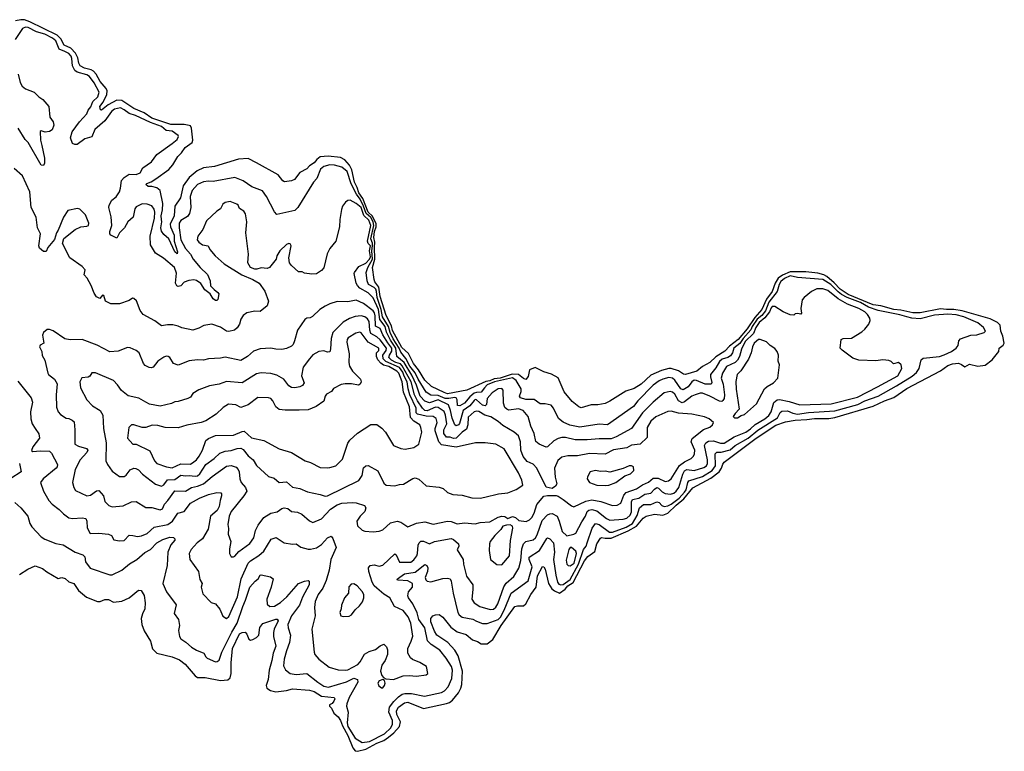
# Model space of a CAD drawing. Extents: x 1268547 to 1425625, y 515768 to 616754.
# Tile 505 of 507: x 1417436 to 1425625, y 588528 to 594618. Entities that reach past the tile are written whole.
import ezdxf

# ---------------------------------------------------------------- set-up
doc = ezdxf.new("R2010")
doc.units = 0

msp = doc.modelspace()

# ---------------------------------------------------------------- linework, layer by layer
at = {"layer": '0CON10XD'}
for points in [[(1420925, 589665.9), (1420955, 589646.2), (1421021.2, 589561.2), (1421073.8, 589523.8), (1421149.6, 589499.6), (1421200.4, 589455), (1421242.2, 589442.2), (1421273.6, 589423.6), (1421325, 589423.3), (1421370, 589460), (1421439.2, 589575), (1421555, 589733.8), (1421575, 589739.6), (1421625, 589738.4), (1421644.7, 589755), (1421685.5, 589835), (1421730.1, 589895), (1421742.1, 589987.9), (1421785, 590067.1), (1421795, 590062.9), (1421805, 590044.3), (1421835.1, 589925), (1421861.2, 589881.2), (1421883.2, 589863.2), (1421925, 589846), (1421972.7, 589877.3), (1421995, 589905), (1422037.7, 589932.3), (1422134.2, 590115), (1422159.6, 590150.4), (1422218.5, 590191.5), (1422235.2, 590255), (1422265, 590303.3), (1422275, 590308.1), (1422305, 590301.9), (1422355, 590303), (1422495, 590364.4), (1422566.5, 590403.5), (1422620.6, 590469.4), (1422645, 590484.8), (1422715, 590502.3), (1422785, 590495.1), (1422825, 590511.1), (1422895, 590577.8), (1422960.6, 590629.4), (1423035, 590721.8), (1423185, 590801.5), (1423252, 590855), (1423273.2, 590885), (1423282.4, 590917.6), (1423295, 590933.8), (1423561.5, 591135), (1423725, 591243), (1423805, 591269.8), (1423886, 591284), (1423981, 591289), (1424045, 591299.5), (1424165, 591299.8), (1424215, 591307), (1424535, 591400.4), (1424628.2, 591445), (1424706, 591474), (1424815, 591547.4), (1425095, 591694.5), (1425155, 591739.5), (1425195, 591752.3), (1425245, 591757.9), (1425268.8, 591748.8), (1425295, 591727.5), (1425335, 591750), (1425405, 591733.8), (1425465, 591743.3), (1425525, 591786.2), (1425578, 591855), (1425580.8, 591885), (1425615, 591909.1), (1425624.6, 591925), (1425612.2, 591985), (1425596.9, 592025), (1425590.5, 592075), (1425567.5, 592097.5), (1425507.1, 592127.1), (1425273.5, 592193.5), (1425205, 592206.2), (1425145, 592204.9), (1425095, 592211.6), (1424925, 592178), (1424865, 592178.1), (1424765, 592201), (1424705, 592206.2), (1424596.5, 592236.5), (1424535, 592245.1), (1424325, 592331), (1424258.4, 592375), (1424208.5, 592428.5), (1424149.3, 592479.3), (1424125, 592493.9), (1424075, 592509.5), (1423975, 592519.7), (1423845, 592520.3), (1423779.5, 592490.5), (1423744.2, 592465.8), (1423717.9, 592425), (1423694.9, 592355), (1423648.2, 592291.8), (1423609, 592205), (1423550.5, 592139.5), (1423485, 592044.6), (1423411.2, 591955), (1423338.4, 591901.6), (1423300.5, 591859.5), (1423225, 591813), (1423175, 591764.3), (1423115, 591731.2), (1423068.5, 591691.5), (1422973.6, 591663.6), (1422957.2, 591667.2), (1422915, 591694.9), (1422855, 591713.5), (1422835, 591714.2), (1422772.2, 591697.8), (1422685, 591659), (1422605.3, 591584.7), (1422545, 591549.2), (1422475.8, 591525), (1422345, 591441.9), (1422305, 591424.4), (1422245, 591411.4), (1422188.3, 591411.7), (1422105, 591386.2), (1422085, 591394.4), (1422029.3, 591439.3), (1421965, 591520), (1421915, 591635.8), (1421858.7, 591668.7), (1421795, 591685.8), (1421722.6, 591722.6), (1421676.5, 591705), (1421665, 591649.2), (1421645, 591624.5), (1421625, 591630.7), (1421583.7, 591663.7), (1421531.8, 591668.2), (1421433, 591635), (1421381.4, 591628.6), (1421345, 591611.1), (1421313.5, 591606.5), (1421155.8, 591535), (1420995, 591505.2), (1420965, 591514.1), (1420861.5, 591565), (1420805, 591616.7), (1420752.8, 591702.8), (1420711.6, 591755), (1420669.4, 591839.4), (1420615, 591890.7), (1420535, 592031.3), (1420528.6, 592068.6), (1420484.6, 592155), (1420434.5, 592315), (1420421.7, 592391.7), (1420390.5, 592435), (1420383.1, 592455), (1420369.7, 592555), (1420388.9, 592625), (1420386.7, 592723.3), (1420388.3, 592765), (1420381.4, 592805), (1420386.2, 592855), (1420401.7, 592895), (1420400.2, 592920.2), (1420371.3, 592981.3), (1420335, 593016.6), (1420288.4, 593128.4), (1420255, 593176.2), (1420241.9, 593221.9), (1420220.2, 593265), (1420198.5, 593368.5), (1420177.6, 593407.6), (1420140.7, 593450.7), (1420105, 593471.4), (1420001.5, 593481.5), (1419935, 593476.7), (1419907.1, 593455), (1419885, 593426), (1419847.4, 593402.6), (1419823.9, 593376.1), (1419765.5, 593345), (1419722.2, 593287.8), (1419695, 593277.1), (1419639.2, 593269.2), (1419625, 593275.8), (1419586.6, 593326.6), (1419405, 593426.5), (1419335, 593463.5), (1419255, 593458.2), (1419055, 593394.7), (1418964.2, 593385.9), (1418911.1, 593358.9), (1418844.7, 593305), (1418795.6, 593235), (1418772.8, 593135), (1418726.8, 593065), (1418721.7, 592985), (1418688.3, 592915), (1418688.8, 592895), (1418719.3, 592825), (1418719.5, 592775), (1418748.8, 592685), (1418745, 592668.8), (1418725, 592686), (1418676.7, 592795), (1418635, 592830.3), (1418615, 592858.5), (1418609, 592885), (1418619.3, 592935), (1418616.2, 592955), (1418611.1, 592985), (1418623.6, 593036.4), (1418626.8, 593086.8), (1418604.4, 593195), (1418575, 593219.7), (1418535, 593230.3), (1418505, 593228.9), (1418484.2, 593245), (1418492.5, 593255), (1418530.6, 593269.4), (1418567.5, 593292.5), (1418675, 593370), (1418710.3, 593409.7), (1418750.1, 593479.9), (1418780.2, 593509.8), (1418812.2, 593555), (1418870.8, 593595), (1418875.3, 593615), (1418865.7, 593715.7), (1418855, 593734.5), (1418845, 593738.4), (1418805, 593744.7), (1418692.5, 593745), (1418535, 593799), (1418471.9, 593841.9), (1418385, 593880), (1418335, 593911.8), (1418285, 593944.6), (1418242.9, 593947.1), (1418171.6, 593908.4), (1418115, 593866), (1418106.7, 593866.7), (1418102.9, 593895), (1418129.9, 593930.1), (1418159.6, 593995), (1418162.6, 594025), (1418154.8, 594045), (1418105, 594104.7), (1418071.9, 594165), (1418050.2, 594190.2), (1418031.4, 594201.4), (1417975.5, 594215), (1417938.6, 594235), (1417926.5, 594255), (1417919.2, 594299.2), (1417899.8, 594339.8), (1417859.8, 594379.8), (1417805, 594406.6), (1417778.3, 594458.3), (1417747.8, 594487.8), (1417519.3, 594599.3), (1417475, 594615.5), (1417445, 594618.1), (1417401.9, 594608.1)], [(1420665, 589823.8), (1420670, 589855), (1420702.5, 589895), (1420703.9, 589925), (1420665, 589947.1), (1420582.6, 589952.6), (1420576, 589955), (1420578.1, 589965), (1420637.1, 590005), (1420725, 590020.4), (1420805, 590082.3), (1420821.5, 590075), (1420830.6, 590055), (1420828, 590025), (1420807.6, 589975), (1420813.6, 589955), (1420825, 589944.7), (1420855, 589940), (1420955, 589967.7), (1420995, 589970.4), (1421015.6, 589965), (1421025, 589943.3), (1421040.7, 589845), (1421080.6, 589685), (1421091.4, 589665), (1421115, 589645.6), (1421205, 589629.7), (1421235, 589610.4), (1421285, 589593.6), (1421325, 589592.3), (1421415, 589625.7), (1421433.9, 589645), (1421466.2, 589703.8), (1421522.5, 589845), (1421665, 589948), (1421697.7, 590065), (1421672.9, 590125), (1421673.8, 590145), (1421759.5, 590200.5), (1421819.7, 590300.3), (1421825, 590304.2), (1421845, 590297.8), (1421875.9, 590265), (1421884.3, 590185), (1421875.2, 590125), (1421894, 589995), (1421909.1, 589935), (1421920.5, 589920.5), (1421935, 589914.7), (1421955, 589917.1), (1422015, 589958.6), (1422084.2, 590085), (1422125, 590207.5), (1422146.2, 590235), (1422154.8, 590265), (1422197.5, 590385), (1422225, 590423.8), (1422255, 590416.9), (1422342.3, 590352.3), (1422365, 590351.6), (1422478.4, 590395), (1422531, 590425), (1422570.1, 590489.9), (1422590.5, 590555), (1422625, 590583), (1422685, 590583), (1422735, 590605.3), (1422755, 590599.6), (1422775.2, 590575.2), (1422795, 590566.3), (1422825, 590571.7), (1422855, 590586.6), (1422921, 590635), (1422965.1, 590685), (1422977.7, 590705), (1422991.2, 590765), (1423000.3, 590779.7), (1423115, 590815.5), (1423196.2, 590865), (1423221.9, 590905), (1423219.3, 591005), (1423235, 591019.1), (1423269.5, 591019.5), (1423343.5, 591036.5), (1423386, 591074), (1423494.8, 591135), (1423575, 591201.3), (1423737.4, 591305), (1423761.4, 591348.6), (1423775, 591360.2), (1423821.9, 591361.9), (1423865, 591341.6), (1423905, 591333.5), (1423995, 591347.5), (1424215, 591362.9), (1424405.4, 591415), (1424465, 591444.5), (1424575, 591485.7), (1424729.4, 591570.6), (1424858.9, 591651.1), (1424895, 591681.6), (1424915.8, 591715), (1424933.9, 591786.1), (1424948.5, 591801.5), (1425085, 591815.7), (1425125, 591829.5), (1425185, 591856.7), (1425225.4, 591885), (1425240.4, 591905), (1425247.6, 591945), (1425259.4, 591960.6), (1425345, 591992.1), (1425395, 591995.3), (1425457.5, 592015), (1425467.5, 592025), (1425450.6, 592055), (1425404.2, 592095), (1425288.1, 592145), (1425225, 592161), (1425155, 592165.6), (1425045, 592160), (1424925, 592128.9), (1424855, 592132.8), (1424813.9, 592143.9), (1424755, 592162.7), (1424575, 592196.8), (1424496.3, 592226.3), (1424427.6, 592265), (1424316.7, 592306.7), (1424271.4, 592331.4), (1424242, 592352), (1424180.8, 592415), (1424115, 592454.3), (1423905, 592471), (1423845, 592486), (1423796.4, 592465), (1423765, 592438.5), (1423751.7, 592415), (1423735.1, 592354.9), (1423665, 592268), (1423639.4, 592195), (1423607.6, 592155), (1423569.1, 592125), (1423527.7, 592065), (1423516.5, 592036.5), (1423451.7, 591965), (1423425, 591922.4), (1423375.5, 591885), (1423363.8, 591845), (1423348.5, 591821.5), (1423325, 591806.5), (1423278.9, 591791.1), (1423255, 591772.9), (1423225, 591720.7), (1423182.1, 591665), (1423180.8, 591645), (1423191.7, 591598.3), (1423187, 591583), (1423136.2, 591583.8), (1423065, 591614.5), (1423045, 591616.3), (1423026.2, 591605), (1422995, 591563.2), (1422955, 591538.1), (1422935, 591546.5), (1422885, 591618.1), (1422865, 591633.6), (1422835, 591640.6), (1422785, 591626), (1422755, 591613.2), (1422704.8, 591575.2), (1422575.9, 591445), (1422540.4, 591399.6), (1422325.6, 591245.6), (1422255, 591251.1), (1422095, 591226.2), (1422012.3, 591242.3), (1421956.8, 591266.8), (1421918.1, 591298.1), (1421875, 591385.7), (1421855, 591409.4), (1421805, 591420), (1421765, 591419.4), (1421715, 591456.2), (1421645, 591456.5), (1421600.4, 591470.4), (1421591.5, 591485), (1421607.4, 591522.6), (1421605.8, 591545), (1421566.2, 591615), (1421535, 591638), (1421386, 591605), (1421325, 591577.6), (1421300.5, 591555), (1421275, 591516.5), (1421235, 591516.1), (1421215, 591509.7), (1421180, 591480), (1421135, 591425.6), (1421095, 591403.7), (1421077, 591407), (1421074.5, 591455), (1421065, 591470.4), (1421053.7, 591473.7), (1421005, 591463.8), (1420975, 591464.9), (1420915, 591489.7), (1420854.1, 591494.1), (1420816.5, 591516.5), (1420749.6, 591625), (1420725, 591679.5), (1420681.1, 591735), (1420647.3, 591797.3), (1420605, 591850.4), (1420590.8, 591885), (1420542, 591962), (1420516.7, 592015), (1420502.4, 592065), (1420453, 592145), (1420442.8, 592205), (1420408.2, 592305), (1420404, 592355), (1420396.4, 592375), (1420385, 592389.4), (1420337.5, 592415), (1420325.1, 592445), (1420316.4, 592515), (1420330.4, 592555), (1420370.1, 592625), (1420365.4, 592695), (1420370.9, 592735), (1420369, 592759), (1420354.8, 592795), (1420381.5, 592905), (1420375.2, 592935.2), (1420355, 592972.3), (1420316, 593006), (1420296.2, 593066.2), (1420267.5, 593125), (1420236.6, 593165), (1420191.6, 593251.6), (1420158.3, 593355), (1420115, 593389.3), (1420055, 593406.2), (1420015, 593409.1), (1419965, 593394.7), (1419936.2, 593375), (1419906.7, 593295), (1419880, 593265), (1419747.9, 593055), (1419725, 593029.4), (1419575, 592997.1), (1419555, 593020), (1419487.3, 593147.3), (1419454.6, 593194.6), (1419366.9, 593226.9), (1419295, 593276.5), (1419225, 593303.8), (1419045, 593270.9), (1419005, 593274.6), (1418965, 593269.6), (1418914.7, 593245.3), (1418870.3, 593195), (1418854.8, 593145), (1418859.6, 593055), (1418847.9, 593005), (1418830.7, 592979.3), (1418775, 592947.7), (1418762.9, 592925), (1418761.7, 592885), (1418776.5, 592785), (1418815, 592712.2), (1418857, 592667), (1418878.8, 592625), (1418936.1, 592555), (1418997.8, 592497.8), (1419020.9, 592445), (1419022.9, 592402.9), (1419052.4, 592372.4), (1419085, 592348.4), (1419092.1, 592335), (1419085, 592290), (1419075, 592280.5), (1419065, 592280), (1419043.9, 592293.9), (1419020, 592335), (1418975, 592368.4), (1418942.1, 592422.1), (1418905, 592447.4), (1418885, 592451.7), (1418841.8, 592448.2), (1418805, 592433.5), (1418775, 592404.1), (1418755, 592397.7), (1418742, 592402), (1418732.9, 592425), (1418739.3, 592509.3), (1418724.3, 592554.3), (1418632.8, 592632.8), (1418566.4, 592675), (1418524.4, 592744.4), (1418521.4, 592815), (1418557.4, 592965), (1418560.4, 593015), (1418555, 593040), (1418535, 593069.4), (1418495, 593083.1), (1418455, 593084.2), (1418405, 593060), (1418394.1, 593044.1), (1418378.6, 592975), (1418334.3, 592935.7), (1418306.4, 592885), (1418285, 592863.5), (1418265.6, 592845), (1418245, 592798.8), (1418195, 592824.4), (1418185.7, 592835), (1418185.5, 592855), (1418200.9, 592905), (1418196.9, 592976.9), (1418178.5, 593055), (1418180.6, 593075), (1418202.5, 593115), (1418237.8, 593142.2), (1418265.3, 593185), (1418275.4, 593215.4), (1418281.7, 593278.3), (1418304.2, 593305), (1418345, 593331.4), (1418405, 593330.4), (1418437.6, 593342.4), (1418460, 593385), (1418531.4, 593435), (1418575, 593495.6), (1418705, 593588.5), (1418745, 593621.5), (1418756.9, 593645), (1418753.6, 593655), (1418705, 593691.1), (1418655, 593696.5), (1418615, 593728.6), (1418525, 593761.5), (1418400.2, 593820.2), (1418345, 593836.6), (1418305, 593868.6), (1418275, 593883.7), (1418225, 593873.8), (1418200, 593855), (1418142.5, 593777.5), (1418060.5, 593705), (1418035, 593641.8), (1417978, 593625), (1417915, 593578.6), (1417895, 593578), (1417875, 593588.8), (1417858.9, 593635), (1417873.1, 593685), (1417932, 593768), (1417993.8, 593835), (1418003.9, 593865), (1418026.1, 593893.9), (1418043.2, 593936.8), (1418085, 593974.7), (1418097.7, 594015), (1418055, 594093.2), (1418015, 594145.2), (1417995, 594157.8), (1417915, 594182), (1417894.1, 594195), (1417874.5, 594234.5), (1417870.4, 594295), (1417863, 594315), (1417845, 594336.4), (1417811.9, 594351.9), (1417763.9, 594373.9), (1417735, 594442.4), (1417708.9, 594465), (1417645, 594497.3), (1417575, 594518.2), (1417505, 594553), (1417485, 594556.7), (1417460.4, 594545), (1417397.1, 594452.9)], [(1417424.4, 594165), (1417438.9, 594095), (1417455, 594064.3), (1417482.8, 594042.8), (1417555.6, 594015.6), (1417594.3, 593975), (1417628.6, 593955), (1417678.8, 593895), (1417685.9, 593805.9), (1417715, 593767.5), (1417719.3, 593740.7), (1417705, 593700), (1417685, 593687.5), (1417647, 593683), (1417615, 593693.3), (1417605, 593687.5), (1417608.9, 593615), (1417619.8, 593569.8), (1417642.9, 593465), (1417643.2, 593425), (1417635, 593404.6), (1417615, 593407.3), (1417505.9, 593595), (1417481.6, 593621.6), (1417421.8, 593715)], [(1420340.3, 592950.3), (1420298.5, 592988.5), (1420275, 593055.6), (1420235, 593088.9), (1420185, 593117.1), (1420165, 593112.5), (1420145, 593098), (1420121.4, 593065), (1420112.4, 593037.6), (1420098.1, 592955), (1420096.2, 592895), (1420065.5, 592774.5), (1420015.7, 592714.3), (1419992, 592668), (1419965, 592552), (1419945, 592529.4), (1419905, 592503.3), (1419865, 592498.6), (1419805, 592509.2), (1419785, 592518.8), (1419755, 592520), (1419695, 592573.3), (1419680, 592595), (1419674, 592635), (1419692.5, 592735), (1419685, 592751.2), (1419675, 592756), (1419655, 592746), (1419600, 592695), (1419575, 592652.5), (1419569.2, 592625), (1419513.3, 592555), (1419495, 592547.5), (1419445, 592553.3), (1419409.3, 592540.7), (1419390.7, 592540.7), (1419356.7, 592555), (1419333.9, 592593.9), (1419339.2, 592665), (1419316.4, 592845), (1419324.5, 592934.5), (1419315, 593002.5), (1419300, 593025), (1419265, 593047.5), (1419252.9, 593075), (1419243, 593083), (1419185, 593105.6), (1419145, 593096), (1419125, 593083.8), (1419105, 593043.8), (1419076.2, 593025), (1418989.4, 592945), (1418957.6, 592872.4), (1418918.6, 592815), (1418910.8, 592785), (1418926, 592765), (1418957.5, 592745), (1419004.5, 592734.5), (1419018.5, 592705), (1419061.4, 592651.4), (1419136.2, 592585), (1419284.3, 592494.3), (1419375, 592456.2), (1419428, 592425), (1419475, 592358.8), (1419505.7, 592275.7), (1419495, 592237.5), (1419435, 592190), (1419392.3, 592192.3), (1419325, 592178.8), (1419294.3, 592155.7), (1419273.8, 592125), (1419263.3, 592085), (1419245, 592053.8), (1419222.5, 592035), (1419175, 592024), (1419156.1, 592026.1), (1419105, 592058.9), (1419035, 592083.1), (1418967.6, 592072.4), (1418925, 592050), (1418875, 592034.2), (1418785, 592052), (1418755, 592067.5), (1418709.1, 592079.1), (1418665, 592079.5), (1418615, 592069.2), (1418560.2, 592110.2), (1418462.8, 592162.8), (1418437.8, 592197.8), (1418407, 592277), (1418385, 592296.7), (1418375, 592300), (1418345, 592280), (1418265, 592252.5), (1418195, 592251.9), (1418150, 592275), (1418135, 592323.3), (1418123.9, 592326.1), (1418101.7, 592298.3), (1418075, 592312.5), (1418055, 592342.5), (1418030, 592405), (1417996.1, 592466.1), (1417972.5, 592495), (1417980, 592535), (1417955, 592562.5), (1417852, 592635), (1417791.2, 592755), (1417802.3, 592797.7), (1417897.9, 592872.1), (1417943.6, 592893.6), (1417995, 592898.8), (1418006.7, 592905), (1418011.2, 592925), (1417983.8, 592995), (1417935, 593040), (1417916.1, 593046.1), (1417835, 593028.8), (1417799.2, 592975), (1417756.7, 592865), (1417742.5, 592845), (1417725, 592787.5), (1417669.3, 592720.7), (1417655, 592687.5), (1417635, 592687.5), (1417600, 592715), (1417596.2, 592735), (1417607.5, 592835), (1417584.5, 592885), (1417574, 592974), (1417530, 593055), (1417520.8, 593185), (1417459.3, 593319.3), (1417389.8, 593379.8)], [(1417420.3, 591610.3), (1417531.7, 591471.7), (1417541.9, 591435), (1417527, 591353), (1417528.2, 591295), (1417539.1, 591255), (1417565, 591215.7), (1417595, 591171.2), (1417600, 591135), (1417545, 591064), (1417535, 591033.3), (1417545, 591024.4), (1417605, 591030), (1417685, 591025.6), (1417699.8, 591009.8), (1417750, 590915), (1417747.9, 590895), (1417740, 590885), (1417630, 590795), (1417610, 590765), (1417632.5, 590695), (1417677.1, 590615), (1417705, 590585.6), (1417765, 590542.5), (1417798.8, 590505), (1417845, 590473.1), (1417875.6, 590465.6), (1417955, 590472.2), (1417985, 590465.8), (1417993.8, 590443.8), (1417997.5, 590387.5), (1418022.7, 590342.7), (1418095, 590344.5), (1418175, 590336.9), (1418200, 590325), (1418220, 590290), (1418265, 590280), (1418305, 590282.5), (1418345, 590327.1), (1418375.9, 590324.1), (1418415, 590316.7), (1418447.8, 590322.2), (1418495, 590342.7), (1418553.8, 590395), (1418668.9, 590415), (1418706.8, 590445), (1418750.2, 590509.8), (1418805, 590523.5), (1418856.8, 590593.2), (1418931.4, 590635), (1419005, 590667.2), (1419075, 590681.5), (1419108.9, 590678.9), (1419115, 590672.5), (1419115.5, 590655.5), (1419102.6, 590617.4), (1419094.6, 590565), (1419077.9, 590532.1), (1419024, 590485), (1419003.6, 590376.4), (1418955, 590298.1), (1418912.5, 590265), (1418860.9, 590209.1), (1418844.5, 590175), (1418851.4, 590125), (1418921.5, 590025), (1418935, 589958.8), (1418953.1, 589925), (1418944.5, 589895), (1418959.3, 589839.3), (1419027, 589767), (1419065, 589756), (1419100.2, 589710.2), (1419125, 589652), (1419155, 589634.4), (1419175, 589650), (1419247, 589813), (1419277.1, 589965), (1419337.3, 590095), (1419355, 590113.9), (1419425, 590159.4), (1419465.5, 590195), (1419527.1, 590295), (1419567.9, 590307.9), (1419634.2, 590264.2), (1419705, 590252.5), (1419735, 590255.7), (1419775, 590226.9), (1419835, 590212), (1419855, 590210), (1419905, 590222.2), (1419945, 590249.1), (1419995, 590304.2), (1420025, 590318), (1420040.7, 590300.7), (1420068.2, 590225), (1420023.2, 590125), (1420010, 590035), (1419985, 589951.2), (1419955.6, 589885), (1419918, 589835), (1419894.4, 589775), (1419886.7, 589725), (1419894.3, 589655), (1419865.5, 589544.5), (1419884.3, 589355), (1419891.4, 589335), (1419923.1, 589295), (1420008.9, 589228.9), (1420085, 589206.7), (1420142.7, 589202.7), (1420165, 589207.3), (1420248.2, 589251.8), (1420266.9, 589273.1), (1420303.4, 589336.6), (1420341.2, 589358.8), (1420395.3, 589374.7), (1420435, 589405.8), (1420465, 589420), (1420487.1, 589397.1), (1420494.4, 589374.4), (1420495.6, 589334.4), (1420474.3, 589285), (1420447.5, 589245), (1420435.6, 589195), (1420448.1, 589158.1), (1420461.7, 589141.7), (1420481.7, 589131.7), (1420545, 589127.5), (1420625, 589155.6), (1420675, 589159.4), (1420735, 589154.4), (1420816.2, 589163.8), (1420830, 589175), (1420820, 589235), (1420765, 589266.5), (1420702.2, 589292.2), (1420686.6, 589306.6), (1420663.1, 589345), (1420663.1, 589385), (1420692.5, 589445), (1420704.5, 589485.5), (1420689.7, 589595), (1420666.9, 589646.9), (1420625, 589701.8), (1420553.7, 589733.7), (1420514, 589805), (1420465, 589835.4), (1420405.1, 589885.1), (1420385.2, 589905), (1420368, 589935), (1420340, 590025), (1420337.8, 590055), (1420351.2, 590075), (1420385, 590079.4), (1420425, 590070), (1420455, 590077.9), (1420555, 590171.4), (1420568.1, 590165), (1420595, 590102.2), (1420687.8, 590102.2), (1420715, 590120.9), (1420737.9, 590155), (1420744.8, 590175), (1420749.7, 590245), (1420758.9, 590265), (1420772.6, 590277.4), (1420795, 590278.5), (1420845, 590254.4), (1420885, 590275.4), (1421025, 590299.2), (1421045, 590292.2), (1421084.3, 590255), (1421088.6, 590235), (1421074.6, 590204.6), (1421125.3, 590125.3), (1421126.9, 590085), (1421152.9, 589985), (1421203.5, 589915), (1421205.4, 589875), (1421195.5, 589795), (1421214.4, 589765), (1421262.7, 589732.7), (1421347.9, 589707.9), (1421375, 589712.9), (1421395, 589729.4), (1421411.7, 589755), (1421461.8, 589898.2), (1421482.9, 589927.1), (1421545, 589984), (1421587.2, 590052.8), (1421604.5, 590115.5), (1421611.1, 590215), (1421625, 590254.4), (1421645, 590276.1), (1421705, 590289.5), (1421725, 590304.6), (1421740.7, 590329.3), (1421780.5, 590449.5), (1421825, 590495.4), (1421845, 590506.2), (1421865, 590508), (1421904.8, 590484.8), (1421922.4, 590445), (1421946.9, 590356.9), (1421985, 590320.8), (1422045, 590335.5), (1422061.9, 590345), (1422112, 590438), (1422140.8, 590485), (1422154.8, 590525.2), (1422168.6, 590535), (1422195, 590540.7), (1422235, 590531.3), (1422315, 590465.9), (1422345, 590453.6), (1422455, 590460), (1422485, 590468.1), (1422512.5, 590495), (1422525, 590523.1), (1422524.9, 590605.1), (1422533.5, 590625), (1422585, 590634.8), (1422635, 590668.3), (1422685, 590676.9), (1422715, 590710.6), (1422735, 590723.2), (1422749.2, 590719.2), (1422778.6, 590688.6), (1422805, 590673.4), (1422848.7, 590668.7), (1422875, 590675.8), (1422896.9, 590695), (1422917, 590725), (1422950.7, 590835), (1422966, 590864), (1422985, 590872.7), (1423045, 590865.2), (1423125, 590889.5), (1423147.1, 590905), (1423155.7, 590925), (1423157.1, 590955), (1423130, 591075), (1423142.9, 591097.1), (1423165, 591108.8), (1423205, 591113), (1423265, 591094), (1423295, 591093.9), (1423376.8, 591145), (1423475, 591185.5), (1423515, 591212.4), (1423552.2, 591247.8), (1423632.5, 591295), (1423666.4, 591323.6), (1423686.3, 591355), (1423707.3, 591432.7), (1423735, 591455.2), (1423755, 591456.7), (1423835, 591441.2), (1423925, 591411.1), (1424185, 591419.3), (1424405, 591475.2), (1424569.1, 591560.9), (1424739.6, 591655), (1424773.5, 591715), (1424767.8, 591745), (1424743.8, 591763.8), (1424703, 591753), (1424683.5, 591773.5), (1424665, 591780.8), (1424615, 591785.5), (1424555, 591777.8), (1424413.4, 591783.4), (1424365, 591800), (1424275, 591867.5), (1424260, 591885), (1424267.5, 591955), (1424285, 591963.8), (1424355, 591967.5), (1424439.1, 592020.9), (1424465, 592041.2), (1424498.8, 592085), (1424510, 592115), (1424506.2, 592135), (1424487.5, 592165), (1424463.3, 592185), (1424414.5, 592215), (1424321.1, 592251.1), (1424243.7, 592293.7), (1424158.1, 592365), (1424115, 592378.8), (1424065, 592378.9), (1424021.9, 592355), (1423959.2, 592305), (1423944.2, 592285), (1423932.5, 592215), (1423937.5, 592175), (1423931.7, 592168.3), (1423905, 592172.5), (1423885, 592170), (1423875, 592160), (1423845, 592162.5), (1423785, 592185.7), (1423715, 592230.9), (1423695, 592230), (1423685, 592219.6), (1423672.3, 592187.7), (1423633.6, 592136.4), (1423585, 592098.7), (1423558.3, 592055), (1423538.5, 592005), (1423470, 591940), (1423439.2, 591875), (1423422.9, 591815), (1423405.4, 591784.6), (1423384.9, 591765.1), (1423315, 591732.4), (1423279.6, 591675), (1423268.9, 591635), (1423285.6, 591585), (1423296.2, 591495), (1423295.2, 591464.8), (1423285, 591447.1), (1423275, 591440), (1423255, 591441.6), (1423175, 591485.7), (1423115, 591508.2), (1423095, 591509.6), (1423053.3, 591495), (1423025, 591485.3), (1422965, 591436.3), (1422945, 591429), (1422915.3, 591445), (1422885, 591500.3), (1422865, 591519.1), (1422845, 591523.3), (1422795, 591511.3), (1422703.9, 591435), (1422615.3, 591345), (1422525, 591216.4), (1422395.2, 591144.8), (1422355, 591130.2), (1422255, 591130.7), (1422155, 591120), (1422055, 591121.3), (1421975, 591139.2), (1421945, 591140.4), (1421915, 591132.5), (1421877.8, 591112.2), (1421825, 591062), (1421815, 591059.2), (1421755, 591085.6), (1421728.2, 591108.2), (1421713.2, 591175), (1421687.5, 591235), (1421664.6, 591315), (1421624.4, 591365), (1421585, 591379.6), (1421505, 591368.2), (1421486, 591376), (1421471.1, 591391.1), (1421458.6, 591425), (1421456, 591535), (1421445, 591547.5), (1421415, 591544.4), (1421365, 591513.1), (1421323.5, 591465), (1421317.3, 591415), (1421307, 591403), (1421285, 591410.5), (1421235, 591454.7), (1421225, 591456.1), (1421215, 591448.4), (1421178.5, 591405), (1421125.1, 591365), (1421094.4, 591255.6), (1421085, 591244.7), (1421065, 591238.5), (1421054.8, 591244.8), (1421031.4, 591301.4), (1421019.4, 591365), (1421002.4, 591412.4), (1420915, 591453.3), (1420845, 591429.7), (1420805, 591442), (1420766.4, 591485), (1420734.9, 591575.1), (1420697.9, 591658), (1420633.3, 591763.3), (1420571.9, 591815), (1420564.5, 591885), (1420520.4, 591950.4), (1420487.6, 592017.6), (1420474.9, 592065), (1420431.2, 592121.2), (1420419.6, 592205), (1420375, 592303.7), (1420335.3, 592345), (1420263.9, 592383.9), (1420244.1, 592405), (1420235.3, 592425), (1420217.8, 592505), (1420220.6, 592515), (1420255.2, 592564.8), (1420315, 592592.6), (1420345, 592625.8), (1420354, 592645), (1420345.6, 592695), (1420354.4, 592735), (1420334, 592755), (1420327.7, 592775), (1420355.8, 592905), (1420340.3, 592950.3)], [(1419215, 590146.7), (1419225, 590153.8), (1419259.6, 590190.4), (1419350.5, 590259.5), (1419383.8, 590306.2), (1419396.4, 590365), (1419418.3, 590411.7), (1419466, 590474), (1419525, 590510.5), (1419577.9, 590522.1), (1419615, 590548.9), (1419635, 590554.5), (1419665, 590548.9), (1419695, 590524.4), (1419745, 590518.9), (1419782.2, 590502.2), (1419845.5, 590445.5), (1419875, 590434), (1419945, 590463.1), (1420021.3, 590545), (1420075, 590580.7), (1420115, 590592.7), (1420205, 590599.6), (1420235.5, 590595.5), (1420304, 590574), (1420315.7, 590555), (1420305.5, 590525), (1420266.9, 590485), (1420238.8, 590445), (1420244, 590405), (1420285, 590368.8), (1420305, 590360), (1420375, 590355.8), (1420425, 590360.8), (1420455, 590370.8), (1420520.8, 590429.2), (1420574.5, 590444.5), (1420605, 590436.2), (1420665, 590395.7), (1420735, 590427.1), (1420805, 590439.5), (1420875, 590417.8), (1420995, 590444.1), (1421025, 590441.5), (1421075, 590420.9), (1421135, 590429.2), (1421225, 590422.9), (1421265, 590431.8), (1421345, 590437.1), (1421415, 590477.5), (1421445, 590485.8), (1421471.7, 590481.7), (1421495, 590467.5), (1421535, 590482.5), (1421560, 590475), (1421588.3, 590448.3), (1421647.7, 590442.3), (1421675, 590454), (1421695, 590474.3), (1421715, 590510.8), (1421737.2, 590582.8), (1421795, 590651.1), (1421825, 590658.2), (1421898, 590658), (1421915, 590653.3), (1421955, 590623.1), (1422025, 590570.6), (1422044.5, 590564.5), (1422145, 590611.4), (1422195, 590621.9), (1422268.1, 590608.1), (1422365, 590575.4), (1422405, 590576.9), (1422436.3, 590593.6), (1422460.5, 590659.5), (1422478.4, 590681.6), (1422565, 590712.5), (1422614.8, 590745.2), (1422665, 590767.9), (1422705, 590801.3), (1422745, 590801.9), (1422805, 590772.9), (1422831.5, 590778.5), (1422855, 590796.5), (1422921.9, 590908.1), (1422965, 590937.6), (1423021.1, 590965), (1423040.4, 590985), (1423048.7, 591005), (1423050, 591035), (1423021.6, 591105), (1423028.4, 591131.6), (1423122, 591208), (1423175, 591225.5), (1423198.6, 591245), (1423206.1, 591266.1), (1423171.2, 591295), (1423131.7, 591311.7), (1423025, 591333.6), (1422915, 591341.8), (1422855, 591360), (1422825, 591358.1), (1422726.8, 591313.2), (1422684, 591275), (1422653.4, 591225), (1422655, 591140.8), (1422595, 591085.4), (1422525, 591076.2), (1422485, 591054), (1422375, 591039), (1422305, 591000.8), (1422175, 591007.4), (1422075, 590987.6), (1421995, 590988.9), (1421945, 590977.3), (1421911.1, 590948.9), (1421884.8, 590885.2), (1421889.4, 590809.4), (1421902.5, 590755), (1421893.1, 590735), (1421865, 590715.6), (1421815, 590728), (1421737.7, 590885), (1421705, 590917.7), (1421655, 590941.8), (1421623.3, 590983.3), (1421603.7, 591035), (1421602.2, 591105), (1421584, 591154), (1421549.2, 591185), (1421455, 591239.6), (1421415, 591274.5), (1421355, 591312.5), (1421305, 591326.7), (1421255, 591356.6), (1421235, 591359.7), (1421215, 591353.4), (1421165, 591308.5), (1421164, 591245), (1421151.1, 591208.9), (1421115, 591185.2), (1421065.8, 591135), (1421045, 591131.3), (1421015, 591143.2), (1420985, 591144.2), (1420962.8, 591175), (1420962.5, 591205), (1420988.1, 591255), (1420976.5, 591326.5), (1420965, 591357.7), (1420915, 591390.8), (1420895, 591391.5), (1420825, 591363.4), (1420805, 591366.2), (1420785, 591383.7), (1420744.5, 591444.5), (1420719.7, 591495), (1420690.9, 591605), (1420617.5, 591737.5), (1420602.5, 591752.5), (1420565, 591764.2), (1420526.8, 591785), (1420507.2, 591805), (1420511.8, 591825), (1420532, 591858), (1420532.1, 591885), (1420497.5, 591927.5), (1420456.1, 591996.1), (1420435, 592048.2), (1420395, 592066.2), (1420392.7, 592152.7), (1420387.1, 592177.1), (1420375, 592195.3), (1420295, 592256.8), (1420235, 592284), (1420165, 592270), (1420075, 592272), (1420015.7, 592254.3), (1419977, 592233), (1419933.3, 592205), (1419872.2, 592147.8), (1419852.7, 592137.3), (1419825, 592134), (1419807.9, 592122.1), (1419745.8, 592035), (1419722.5, 591945), (1419708.9, 591915), (1419695, 591900), (1419655, 591880), (1419616.9, 591873.1), (1419565, 591874.4), (1419525, 591883.3), (1419435, 591879.3), (1419380.9, 591859.1), (1419330, 591815), (1419275, 591782.5), (1419145, 591808.5), (1419105, 591800), (1419005, 591794.5), (1418965, 591783.8), (1418915, 591787.5), (1418845, 591778.9), (1418755, 591741.8), (1418716, 591755), (1418684.2, 591805), (1418670, 591815), (1418655, 591816.7), (1418635, 591809.4), (1418585.8, 591775), (1418545, 591726), (1418529.7, 591720.3), (1418513.4, 591723.4), (1418480.3, 591740.3), (1418465.8, 591755), (1418430, 591845), (1418405, 591864), (1418355, 591885.7), (1418331.3, 591888.7), (1418255, 591860), (1418185, 591852.5), (1418079.2, 591909.2), (1417955, 591955.6), (1417855, 591952.5), (1417810.9, 591960.9), (1417715, 592028.9), (1417685, 592040.6), (1417665, 592040), (1417635, 592013.8), (1417625, 591992.5), (1417637.1, 591925), (1417605, 591907.8), (1417599.5, 591895), (1417618.6, 591855), (1417623.1, 591823.1), (1417645.6, 591785), (1417669.2, 591675), (1417674.5, 591664.5), (1417725.3, 591625.3), (1417747.2, 591587.2), (1417740, 591495), (1417742.1, 591392.1), (1417754.4, 591354.4), (1417775, 591331.2), (1417822.3, 591302.3), (1417845, 591298.8), (1417872.5, 591285), (1417889.5, 591269.5), (1417895.5, 591205), (1417894, 591085), (1417925, 591066.9), (1417990.2, 591050.2), (1418001.1, 591035), (1417994.6, 591015), (1417939.1, 590955), (1417898.2, 590875), (1417875.6, 590765), (1417885, 590723.3), (1417899.7, 590699.7), (1417995, 590654.6), (1418025, 590660), (1418075, 590697.5), (1418095, 590698), (1418133.1, 590655), (1418145, 590608), (1418176.2, 590575), (1418205, 590564.4), (1418295, 590570.6), (1418365, 590604.3), (1418405, 590608.6), (1418485, 590557.8), (1418535, 590559.1), (1418605, 590539.4), (1418623.3, 590546.7), (1418640.9, 590585), (1418666.8, 590615), (1418725, 590696.9), (1418815, 590694.8), (1418865, 590724.7), (1418915, 590734.3), (1418965, 590753.8), (1419035.5, 590815), (1419155, 590900.8), (1419195, 590906.5), (1419235, 590893.3), (1419252.2, 590875), (1419260.8, 590855), (1419267.8, 590795), (1419277.8, 590765), (1419312.5, 590725), (1419323.5, 590695), (1419300.9, 590655), (1419194.5, 590525.5), (1419176.7, 590485), (1419166.7, 590415), (1419173, 590383), (1419169.4, 590335), (1419192.9, 590275), (1419180.8, 590215), (1419180, 590175), (1419195, 590147.5), (1419215, 590146.7)], [(1421264.5, 590635.5), (1421305, 590642.9), (1421418.1, 590671.9), (1421495, 590679.2), (1421565, 590708.1), (1421620, 590745), (1421612.9, 590785), (1421583.3, 590845), (1421465.6, 591045), (1421395, 591085.6), (1421306.8, 591096.8), (1421226.8, 591096.8), (1421065, 591061.2), (1420945, 591078.2), (1420922.4, 591105), (1420892.3, 591195), (1420891.7, 591215), (1420907.9, 591265), (1420899.7, 591299.7), (1420875, 591315.7), (1420815, 591317.4), (1420744.1, 591334.1), (1420733.7, 591345), (1420732.2, 591385), (1420680.9, 591495), (1420666.1, 591546.1), (1420658.3, 591605), (1420632.1, 591652.1), (1420621.3, 591685), (1420593.3, 591723.3), (1420482.1, 591772.1), (1420459.8, 591795), (1420456, 591825), (1420482.9, 591865), (1420485.9, 591885), (1420435, 591954.1), (1420405, 591979.6), (1420356.6, 592006.6), (1420347.3, 592035), (1420341.5, 592105), (1420328.1, 592128.1), (1420305, 592145.3), (1420275, 592153.8), (1420225, 592148.2), (1420178.3, 592131.7), (1420125, 592100.5), (1420039.7, 592015), (1420026.8, 591965), (1420021.9, 591878.1), (1420015, 591853.8), (1419995, 591850.8), (1419965, 591861.4), (1419923.3, 591855), (1419875, 591829.4), (1419845, 591794.5), (1419794.7, 591725), (1419780, 591655), (1419800.9, 591595), (1419787.5, 591572.5), (1419767, 591563), (1419725, 591552.9), (1419695, 591556.8), (1419675, 591570.5), (1419632.7, 591625), (1419575, 591657.9), (1419525, 591672.1), (1419445, 591679.2), (1419405, 591670), (1419285, 591595.4), (1419155, 591607.5), (1419095, 591585.5), (1419015, 591571.1), (1418925, 591537.8), (1418875, 591505.7), (1418855, 591475.7), (1418835, 591464.4), (1418755, 591440), (1418725, 591436.9), (1418697.8, 591422.2), (1418605, 591402.5), (1418515, 591417.1), (1418483.6, 591433.6), (1418427.4, 591467.4), (1418337.7, 591487.7), (1418282.4, 591532.4), (1418249.9, 591579.9), (1418215, 591613.5), (1418065, 591677.8), (1418035, 591679.2), (1418018.3, 591651.7), (1418005, 591641.4), (1417953.8, 591636.2), (1417935.6, 591605), (1417941.5, 591555), (1417993.8, 591455), (1418042.2, 591405), (1418104.1, 591364.1), (1418126.2, 591325), (1418133.5, 591215), (1418154, 591095), (1418153.5, 590945), (1418165, 590915.8), (1418205, 590860), (1418265, 590814.5), (1418305, 590816), (1418322.1, 590827.9), (1418355, 590871.5), (1418385, 590884.4), (1418401.8, 590881.8), (1418425, 590872.2), (1418458.5, 590835), (1418565, 590751.8), (1418615, 590734.5), (1418635, 590746.7), (1418665, 590789.4), (1418725, 590791.7), (1418775, 590825.7), (1418815, 590820), (1418845, 590825.2), (1418895, 590818.1), (1418915, 590821.8), (1418932.7, 590837.3), (1418985, 590914.7), (1419054.5, 590965), (1419100.5, 591009.5), (1419145, 591027.9), (1419195, 591031), (1419245, 591048.4), (1419275, 591050.8), (1419295, 591041.8), (1419335, 590988.5), (1419377.5, 590955), (1419405, 590907.5), (1419506.2, 590815), (1419551.3, 590801.3), (1419595, 590765.8), (1419655, 590771.4), (1419705, 590728.1), (1419765, 590717.1), (1419828.2, 590688.2), (1419935, 590666.5), (1419975, 590651.2), (1419996.3, 590653.6), (1420255, 590781.9), (1420284.5, 590825), (1420295, 590887.1), (1420315, 590904), (1420335, 590908), (1420415, 590861.9), (1420465, 590761.2), (1420485, 590743.1), (1420555, 590736.9), (1420595, 590750.6), (1420627, 590753), (1420705, 590798.6), (1420726.1, 590803.9), (1420755, 590794), (1420817, 590737), (1420925, 590727.5), (1420956.7, 590715), (1420992.6, 590682.6), (1421037.5, 590665), (1421115, 590660.6), (1421195, 590638.9), (1421264.5, 590635.5)], [(1419995, 590887.5), (1420015, 590892), (1420063.8, 590905), (1420121.3, 590958.7), (1420165.8, 591094.2), (1420182.4, 591117.6), (1420244.7, 591175.3), (1420355, 591249.4), (1420405, 591249.4), (1420447.2, 591217.2), (1420479.2, 591185), (1420545, 591074), (1420605, 591050), (1420642.3, 591042.3), (1420715, 591056), (1420755.8, 591084.2), (1420779.2, 591185), (1420773.3, 591225), (1420764.2, 591245), (1420715, 591276.9), (1420685.8, 591305.8), (1420678.5, 591395), (1420626.6, 591516.6), (1420617.4, 591605), (1420587.8, 591675), (1420572.6, 591692.6), (1420505, 591730.9), (1420462.4, 591742.4), (1420438.4, 591758.5), (1420415.5, 591785.5), (1420402, 591815), (1420404.5, 591845), (1420422.2, 591865), (1420423.6, 591885), (1420334.7, 591935), (1420275, 592012.7), (1420263.6, 592016.4), (1420231.7, 592008.3), (1420168.9, 591971.1), (1420158.2, 591955), (1420156.9, 591935), (1420176.8, 591836.8), (1420172.6, 591765), (1420178.6, 591735), (1420203.5, 591693.5), (1420270, 591625), (1420275.8, 591605), (1420266.8, 591583.2), (1420254.3, 591575.7), (1420195, 591586), (1420142.7, 591587.3), (1420109.2, 591580.8), (1420045, 591548.8), (1420027.8, 591522.2), (1419988.8, 591501.2), (1419975.6, 591485), (1419965, 591442.9), (1419902.6, 591397.4), (1419835, 591369.6), (1419760.9, 591369.1), (1419645, 591368.8), (1419595, 591374.6), (1419566.5, 591396.5), (1419542.2, 591445), (1419523.8, 591463.8), (1419505, 591470), (1419415, 591474.4), (1419337, 591413), (1419275, 591391.4), (1419233.3, 591413.3), (1419171.7, 591418.3), (1419129.3, 591390.7), (1419069.4, 591335), (1418985, 591278.9), (1418945, 591265.4), (1418826.2, 591243.8), (1418755, 591220.5), (1418645, 591224.6), (1418585, 591239.3), (1418537.3, 591242.7), (1418485.6, 591224.4), (1418455, 591223.3), (1418385, 591245.4), (1418364.6, 591245.4), (1418344.3, 591225), (1418332.2, 591135), (1418376.1, 591086.1), (1418405, 591084.4), (1418518.1, 591028.1), (1418558.2, 590945), (1418575, 590923.6), (1418656.2, 590895), (1418705, 590888.5), (1418775, 590921.6), (1418855, 590919.1), (1418885, 590937.3), (1418905, 590953.8), (1418927.1, 590985), (1418957.2, 591035), (1418984.5, 591115), (1419006.6, 591133.4), (1419065, 591156.2), (1419215, 591160.6), (1419285, 591190.3), (1419302.3, 591192.3), (1419365, 591138.2), (1419465, 591115.4), (1419595, 591045.6), (1419695.4, 591015.4), (1419808.8, 590945), (1419855, 590931.1), (1419935, 590890.8), (1419995, 590887.5)], [(1423405, 591303.8), (1423435, 591323.3), (1423465, 591331.2), (1423565, 591421.4), (1423630.6, 591545), (1423651.1, 591565), (1423705.4, 591594.6), (1423741.4, 591635), (1423754, 591745), (1423744.2, 591775), (1423745.8, 591825), (1423736, 591855), (1423715, 591881.2), (1423676.7, 591905), (1423647.6, 591937.6), (1423595, 591956), (1423581.2, 591955), (1423545, 591924.3), (1423530, 591895), (1423518.9, 591845), (1423497.2, 591792.8), (1423434.1, 591695.9), (1423403.1, 591665), (1423392.6, 591607.4), (1423393.4, 591543.4), (1423418.8, 591375), (1423385, 591340), (1423370, 591315), (1423380, 591305), (1423405, 591303.8)], [(1417434.5, 590925), (1417448, 590855), (1417361.9, 590798.1)], [(1422305, 590740), (1422335, 590744.4), (1422395, 590766.9), (1422469.8, 590820.2), (1422515, 590838), (1422543.8, 590865), (1422541.2, 590895), (1422525, 590904.2), (1422505, 590904.3), (1422455, 590881.4), (1422345, 590852.5), (1422305, 590860.5), (1422265, 590857.9), (1422225, 590864.4), (1422180, 590855), (1422157, 590813), (1422156.7, 590795), (1422175, 590766.7), (1422235, 590743.3), (1422305, 590740)], [(1417395, 590600), (1417444.4, 590554.4), (1417503.6, 590485), (1417520, 590425), (1417536.2, 590396.2), (1417615, 590314.4), (1417645, 590294.5), (1417735, 590259.2), (1417796.8, 590246.8), (1417897.3, 590187.3), (1417960, 590165), (1417976.7, 590146.7), (1417982.5, 590105), (1418022.8, 590052.8), (1418185, 589997.8), (1418205, 589996.7), (1418285, 590037.1), (1418349.9, 590090.1), (1418409.5, 590125), (1418476.9, 590183.1), (1418525, 590208.9), (1418575, 590263.3), (1418625, 590290.9), (1418685, 590312), (1418715, 590308), (1418726.7, 590296.7), (1418725.6, 590285), (1418691.7, 590248.2), (1418668.8, 590185), (1418663.4, 590075), (1418625.6, 589925), (1418655.9, 589855.9), (1418737.5, 589747.5), (1418719.4, 589675), (1418757.5, 589625), (1418765.8, 589575), (1418755.7, 589535), (1418764.3, 589485), (1418775, 589464.3), (1418817.3, 589437.3), (1418864.2, 589395), (1418905, 589370), (1418967.5, 589345), (1418982.5, 589315), (1418995, 589303.3), (1419065, 589274.4), (1419077.5, 589275), (1419095, 589286.2), (1419118, 589355), (1419199.9, 589520.1), (1419245, 589596.1), (1419290.8, 589735), (1419315, 589785.7), (1419350.6, 589895), (1419394.2, 589945.8), (1419420.5, 589965), (1419435, 589993.8), (1419445, 589997.5), (1419521.3, 589981.3), (1419544.2, 589965), (1419527.9, 589895), (1419490.5, 589795), (1419495, 589753.3), (1419515, 589733.1), (1419555, 589735.5), (1419605, 589768.2), (1419657.2, 589815), (1419755, 589924.6), (1419805, 589945.5), (1419835, 589950.8), (1419843.8, 589945), (1419843.3, 589915), (1419788.6, 589811.4), (1419762, 589745), (1419695, 589657.1), (1419665.4, 589585), (1419667.4, 589557.4), (1419689.2, 589495), (1419679.6, 589435), (1419654, 589364), (1419634, 589295), (1419629.7, 589239.7), (1419645.6, 589205.6), (1419686.3, 589176.3), (1419735, 589168.7), (1419825, 589177.5), (1419914, 589104), (1419965, 589071.9), (1420005, 589061.1), (1420155, 589106), (1420215, 589136.1), (1420246.5, 589126.5), (1420248.7, 589105), (1420175.4, 588975), (1420155.5, 588925), (1420154.5, 588905), (1420167.2, 588855), (1420158.1, 588765), (1420165.2, 588735), (1420225, 588637.1), (1420285, 588603), (1420345, 588609.2), (1420469.4, 588675), (1420523.2, 588725), (1420537.2, 588755), (1420536.3, 588785), (1420506.2, 588855), (1420512.6, 588895), (1420546.3, 588943.7), (1420585, 588981.1), (1420616.7, 589003.3), (1420639.5, 589010.5), (1420695, 589010), (1420803.4, 588986.6), (1420945, 589019.1), (1420967.9, 589032.1), (1420999.1, 589065), (1421030.7, 589135), (1421036, 589205), (1421026.1, 589235), (1420982.4, 589305), (1420930.5, 589370.5), (1420858.1, 589418.1), (1420828.3, 589448.3), (1420805, 589557.1), (1420755, 589625.6), (1420742.1, 589682.1), (1420705, 589755.6), (1420670.6, 589805), (1420665, 589823.8)], [(1421445, 590081.2), (1421510.6, 590155), (1421517.6, 590282.4), (1421537.5, 590385), (1421533.8, 590403.8), (1421515, 590413.8), (1421485, 590412), (1421455, 590401.2), (1421437.5, 590375), (1421387.1, 590325), (1421350, 590275), (1421341.9, 590255), (1421339.5, 590199.5), (1421351.2, 590125), (1421405, 590083.8), (1421445, 590081.2)], [(1422015, 590071.5), (1422048.3, 590095), (1422066.4, 590175), (1422061.3, 590195), (1422025, 590224.5), (1422015, 590224.3), (1422001.8, 590208.2), (1421981.4, 590118.6), (1421986.5, 590085), (1421996, 590075), (1422015, 590071.5)], [(1417435, 590001.2), (1417504.3, 590045.7), (1417565, 590072), (1417625, 590050.8), (1417661.1, 590021.1), (1417755, 589966.7), (1417786.2, 589973.8), (1417815, 589965.7), (1417845, 589938.6), (1417885, 589924.3), (1417925, 589867.1), (1417992.3, 589812.3), (1418083.3, 589775), (1418105, 589775.5), (1418145, 589793.1), (1418175, 589791.4), (1418215, 589770), (1418285, 589779.2), (1418345, 589805.8), (1418425, 589869.2), (1418445, 589866), (1418471.9, 589825), (1418479.1, 589765), (1418476.7, 589715), (1418456.8, 589673.2), (1418447.3, 589635), (1418450.9, 589585), (1418470.6, 589530.6), (1418523.1, 589445), (1418540.7, 589380.7), (1418575, 589345.8), (1418705, 589314.1), (1418765, 589288.8), (1418810.9, 589255), (1418895, 589155.6), (1418915, 589142.7), (1418977.8, 589142.3), (1419105, 589117.9), (1419166.5, 589123.5), (1419185, 589141.4), (1419195.8, 589175), (1419194.6, 589264.6), (1419205.5, 589385), (1419264.3, 589505.7), (1419285, 589518.4), (1419310.4, 589520.4), (1419324.2, 589504.2), (1419341.8, 589461.8), (1419355, 589454.8), (1419375, 589458.6), (1419404.8, 589475), (1419423.9, 589495), (1419431.8, 589558.2), (1419457.4, 589592.6), (1419565, 589628.8), (1419577.5, 589627.5), (1419584.7, 589615), (1419551.5, 589545), (1419547, 589517), (1419546.7, 589485), (1419565.9, 589405), (1419543.1, 589345), (1419534.1, 589285), (1419511.5, 589205), (1419503, 589127), (1419485.3, 589075), (1419490.8, 589055), (1419521.9, 589035), (1419565, 589024.3), (1419653.5, 589033.5), (1419705, 589048.6), (1419845, 589036.1), (1419885, 589025.3), (1419946.7, 588986.7), (1420050.8, 588975), (1420055.4, 588965), (1420048.8, 588945), (1420035, 588927.5), (1420013.6, 588916.4), (1420013.7, 588905), (1420028.3, 588888.3), (1420047.3, 588847.3), (1420084.4, 588815), (1420104.8, 588785), (1420119.6, 588739.6), (1420165, 588658.9), (1420206.1, 588556.1), (1420225, 588532.3), (1420245, 588528.4), (1420315, 588547.7), (1420405, 588596.6), (1420462.9, 588617.1), (1420501.7, 588645), (1420548.3, 588681.7), (1420595.8, 588735), (1420603.7, 588775), (1420571.7, 588835), (1420569.4, 588865), (1420586.2, 588895), (1420635, 588931.1), (1420665, 588937), (1420795, 588885.3), (1420985, 588925.2), (1421010.5, 588935), (1421036.2, 588955), (1421084.1, 589015), (1421105.3, 589055), (1421112.6, 589085), (1421117.2, 589195), (1421082.4, 589322.4), (1421055, 589371.2), (1420995.3, 589435), (1420904.7, 589495), (1420885, 589528.5), (1420854.4, 589605), (1420855.8, 589634.2), (1420873.1, 589655), (1420895, 589665.6), (1420925, 589665.9)], [(1420125, 589650), (1420175, 589652.5), (1420195, 589663.3), (1420225, 589706.7), (1420261.7, 589738.3), (1420287, 589773), (1420298, 589805), (1420296.9, 589835), (1420285, 589860), (1420243.8, 589905), (1420215, 589921.4), (1420191.4, 589918.6), (1420172.2, 589897.8), (1420170, 589845), (1420136, 589805), (1420111.4, 589745), (1420109.2, 589715), (1420098, 589685), (1420106.4, 589656.4), (1420125, 589650)], [(1420455, 589057.5), (1420470, 589075), (1420475.8, 589095), (1420468.8, 589118.8), (1420455, 589127.5), (1420425, 589116.2), (1420414.2, 589095), (1420422.3, 589072.3), (1420445, 589057.5), (1420455, 589057.5)]]:
    msp.add_lwpolyline(points, dxfattribs=at)

doc.saveas('drawing.dxf')
